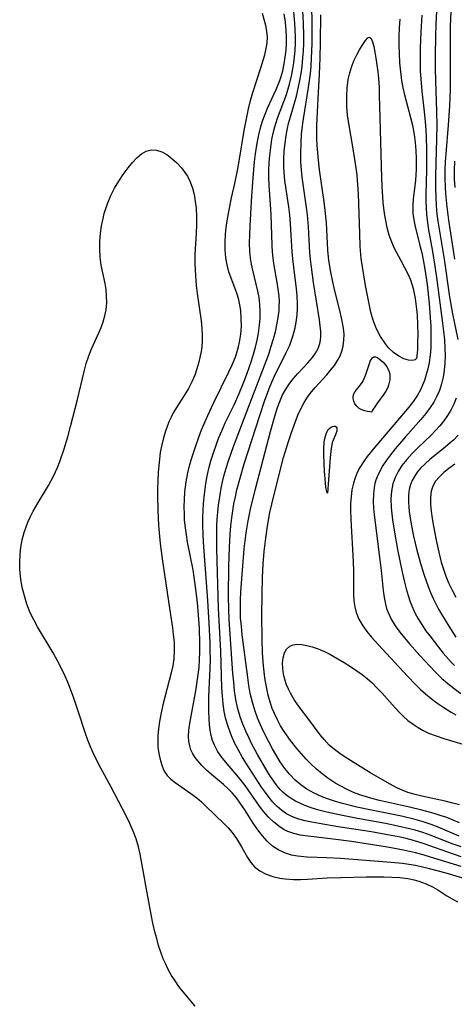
# Model space of a CAD drawing. Header units: inches. Extents: x 1073367 to 1082519, y 1569854 to 1574957.
# Tile 293 of 565: x 1080399 to 1080497, y 1571626 to 1571847. Entities that reach past the tile are written whole.
import ezdxf

# ---------------------------------------------------------------- set-up
doc = ezdxf.new("R2010")
doc.units = ezdxf.units.IN
doc.header["$MEASUREMENT"] = 0
doc.layers.add('CGG_CurvaNivelLidar_v1', color=7, linetype='Continuous', lineweight=30, true_color=0x008008)

msp = doc.modelspace()

# ---------------------------------------------------------------- linework, layer by layer
at = {"layer": 'CGG_CurvaNivelLidar_v1'}
for points in [[(1080498.6036, 1571659.1169, 74.5), (1080496.8758, 1571659.6942, 74.5), (1080490.0714, 1571662.125, 74.5), (1080487.8691, 1571662.8027, 74.5), (1080486.2212, 1571663.2256, 74.5), (1080484.5565, 1571663.5953, 74.5), (1080482.879, 1571663.9255, 74.5), (1080478.3869, 1571664.6928, 74.5), (1080470.9118, 1571665.8579, 74.5), (1080466.6569, 1571666.5618, 74.5), (1080464.9788, 1571666.8737, 74.5), (1080463.4852, 1571667.1973, 74.5), (1080462.0393, 1571667.5958, 74.5), (1080460.626, 1571668.1227, 74.5), (1080459.2992, 1571668.7992, 74.5), (1080458.2086, 1571669.5419, 74.5), (1080457.1955, 1571670.4033, 74.5), (1080456.2529, 1571671.3643, 74.5), (1080455.3686, 1571672.4155, 74.5), (1080454.5327, 1571673.5308, 74.5), (1080453.696, 1571674.7397, 74.5), (1080450.291, 1571680.0228, 74.5), (1080449.4266, 1571681.4286, 74.5), (1080448.4123, 1571683.1887, 74.5), (1080447.7057, 1571684.5629, 74.5), (1080446.9108, 1571686.3346, 74.5), (1080446.2251, 1571688.1502, 74.5), (1080445.6703, 1571690.0088, 74.5), (1080445.2987, 1571691.7324, 74.5), (1080445.0401, 1571693.4842, 74.5), (1080444.8756, 1571695.2519, 74.5), (1080444.7726, 1571697.0343, 74.5), (1080444.5011, 1571705.3278, 74.5), (1080443.9798, 1571715.0022, 74.5), (1080443.6031, 1571728.3404, 74.5), (1080443.5959, 1571731.8939, 74.5), (1080443.6415, 1571733.4979, 74.5), (1080443.7285, 1571735.0527, 74.5), (1080443.8572, 1571736.6035, 74.5), (1080444.0267, 1571738.1495, 74.5), (1080444.3566, 1571740.4534, 74.5), (1080444.6193, 1571741.9336, 74.5), (1080444.9263, 1571743.405, 74.5), (1080445.3031, 1571744.9454, 74.5), (1080445.7308, 1571746.4741, 74.5), (1080446.2442, 1571748.1146, 74.5), (1080447.3842, 1571751.3664, 74.5), (1080450.3994, 1571759.1832, 74.5), (1080452.6182, 1571765.0692, 74.5), (1080454.7218, 1571770.5373, 74.5), (1080455.2831, 1571772.077, 74.5), (1080455.8037, 1571773.6238, 74.5), (1080456.3745, 1571775.5533, 74.5), (1080456.7849, 1571777.1326, 74.5), (1080457.1387, 1571778.7147, 74.5), (1080457.4208, 1571780.2984, 74.5), (1080457.6119, 1571781.883, 74.5), (1080457.6791, 1571783.0366, 74.5), (1080457.6824, 1571783.8475, 74.5), (1080457.6145, 1571785.1595, 74.5), (1080457.4446, 1571786.6827, 74.5), (1080457.2083, 1571788.2053, 74.5), (1080456.4538, 1571792.4516, 74.5), (1080456.2814, 1571793.6544, 74.5), (1080456.1369, 1571795.0751, 74.5), (1080456.0428, 1571796.5059, 74.5), (1080455.8304, 1571803.4929, 74.5), (1080455.7057, 1571805.7437, 74.5), (1080455.3984, 1571810.076, 74.5), (1080455.3375, 1571811.7868, 74.5), (1080455.3383, 1571813.4974, 74.5), (1080455.4035, 1571815.1347, 74.5), (1080455.5291, 1571816.7665, 74.5), (1080455.7379, 1571818.576, 74.5), (1080456.0223, 1571820.37, 74.5), (1080456.3116, 1571821.7972, 74.5), (1080456.6625, 1571823.2066, 74.5), (1080457.2738, 1571825.1641, 74.5), (1080459.2656, 1571830.4802, 74.5), (1080459.9632, 1571832.741, 74.5), (1080460.481, 1571834.9495, 74.5), (1080460.7143, 1571836.2141, 74.5), (1080460.9221, 1571837.5747, 74.5), (1080461.0878, 1571838.9426, 74.5), (1080461.2096, 1571840.3161, 74.5), (1080461.2916, 1571841.8899, 74.5), (1080461.3105, 1571843.4668, 74.5), (1080461.2689, 1571844.9711, 74.5), (1080461.1797, 1571846.475, 74.5), (1080460.7252, 1571851.8614, 74.5)], [(1080498.6158, 1571661.3127, 74), (1080496.8174, 1571661.9708, 74), (1080491.591, 1571663.9892, 74), (1080490.0018, 1571664.5485, 74), (1080488.2549, 1571665.0824, 74), (1080486.9734, 1571665.4226, 74), (1080484.317, 1571666.0255, 74), (1080481.5687, 1571666.5607, 74), (1080475.2707, 1571667.7185, 74), (1080471.5135, 1571668.4631, 74), (1080468.3796, 1571669.1626, 74), (1080466.591, 1571669.6167, 74), (1080464.8467, 1571670.1378, 74), (1080463.6222, 1571670.5764, 74), (1080462.4375, 1571671.0731, 74), (1080461.3004, 1571671.6325, 74), (1080460.3424, 1571672.187, 74), (1080459.44, 1571672.8113, 74), (1080458.474, 1571673.6386, 74), (1080457.8741, 1571674.2504, 74), (1080457.1198, 1571675.1323, 74), (1080456.4142, 1571676.0712, 74), (1080455.665, 1571677.1826, 74), (1080454.9478, 1571678.3354, 74), (1080452.7716, 1571682.0754, 74), (1080451.4465, 1571684.5622, 74), (1080450.862, 1571685.7581, 74), (1080450.143, 1571687.3458, 74), (1080449.4847, 1571688.9566, 74), (1080448.8995, 1571690.5907, 74), (1080448.5833, 1571691.6086, 74), (1080448.3065, 1571692.637, 74), (1080447.9242, 1571694.4601, 74), (1080447.6312, 1571696.39, 74), (1080447.4109, 1571698.3395, 74), (1080447.2375, 1571700.3018, 74), (1080446.6662, 1571707.9884, 74), (1080446.3798, 1571712.43, 74), (1080446.2984, 1571714.6413, 74), (1080446.2683, 1571717.7255, 74), (1080446.3523, 1571724.5387, 74), (1080446.4713, 1571728.5987, 74), (1080446.635, 1571731.6103, 74), (1080446.7835, 1571733.4767, 74), (1080446.9837, 1571735.2827, 74), (1080447.2112, 1571736.8748, 74), (1080447.4817, 1571738.4604, 74), (1080447.7917, 1571740.039, 74), (1080448.1401, 1571741.6099, 74), (1080448.7593, 1571744.0245, 74), (1080449.8042, 1571747.4727, 74), (1080453.2907, 1571758.3201, 74), (1080454.4401, 1571761.7567, 74), (1080455.0074, 1571763.3157, 74), (1080455.5648, 1571764.7302, 74), (1080456.7756, 1571767.4827, 74), (1080458.0719, 1571770.1363, 74), (1080459.2559, 1571772.467, 74), (1080460.0139, 1571774.106, 74), (1080460.4373, 1571775.2314, 74), (1080460.8011, 1571776.3822, 74), (1080461.2338, 1571778.0383, 74), (1080461.553, 1571779.7297, 74), (1080461.6976, 1571780.9812, 74), (1080461.7714, 1571782.2468, 74), (1080461.78, 1571783.5227, 74), (1080461.7072, 1571785.1362, 74), (1080461.5622, 1571786.7573, 74), (1080460.9395, 1571791.6108, 74), (1080460.722, 1571793.5321, 74), (1080460.5889, 1571795.0945, 74), (1080460.203, 1571801.3513, 74), (1080460.0168, 1571803.4113, 74), (1080459.7894, 1571805.2122, 74), (1080459.1252, 1571809.5993, 74), (1080458.9321, 1571811.0602, 74), (1080458.7492, 1571813.0175, 74), (1080458.7007, 1571814.058, 74), (1080458.6995, 1571815.896, 74), (1080458.7941, 1571817.7326, 74), (1080458.9767, 1571819.5635, 74), (1080459.2224, 1571821.2488, 74), (1080459.5432, 1571822.9213, 74), (1080459.7755, 1571823.9234, 74), (1080460.1854, 1571825.4591, 74), (1080461.5185, 1571830.0524, 74), (1080461.9565, 1571831.8244, 74), (1080462.3259, 1571833.6142, 74), (1080462.5883, 1571835.181, 74), (1080462.8009, 1571836.7568, 74), (1080462.9964, 1571838.6635, 74), (1080463.1107, 1571840.2654, 74), (1080463.179, 1571841.8702, 74), (1080463.1989, 1571843.4765, 74), (1080463.1111, 1571846.5396, 74), (1080462.8443, 1571852.0483, 74)], [(1080498.1218, 1571663.773, 73.5), (1080493.4056, 1571665.7578, 73.5), (1080491.8146, 1571666.3652, 73.5), (1080490.0616, 1571666.9516, 73.5), (1080488.2822, 1571667.4656, 73.5), (1080485.1838, 1571668.2096, 73.5), (1080478.3895, 1571669.5803, 73.5), (1080475.1504, 1571670.2834, 73.5), (1080471.9161, 1571671.1055, 73.5), (1080470.3259, 1571671.5679, 73.5), (1080468.4983, 1571672.1656, 73.5), (1080467.2869, 1571672.6187, 73.5), (1080465.5431, 1571673.3954, 73.5), (1080463.892, 1571674.317, 73.5), (1080462.5285, 1571675.2707, 73.5), (1080461.2625, 1571676.3491, 73.5), (1080460.0537, 1571677.594, 73.5), (1080458.9523, 1571678.947, 73.5), (1080457.8976, 1571680.4724, 73.5), (1080456.9151, 1571682.0664, 73.5), (1080456.1653, 1571683.3604, 73.5), (1080455.3162, 1571684.9152, 73.5), (1080454.5074, 1571686.4978, 73.5), (1080453.7441, 1571688.1047, 73.5), (1080452.8685, 1571690.1465, 73.5), (1080452.2307, 1571691.8523, 73.5), (1080451.6868, 1571693.5872, 73.5), (1080451.3985, 1571694.7088, 73.5), (1080451.1512, 1571695.8418, 73.5), (1080450.8292, 1571697.6335, 73.5), (1080450.5629, 1571699.4402, 73.5), (1080449.3471, 1571709.0338, 73.5), (1080449.1342, 1571710.9125, 73.5), (1080448.9796, 1571712.7935, 73.5), (1080448.9099, 1571714.9475, 73.5), (1080448.9375, 1571716.8196, 73.5), (1080449.023, 1571718.6939, 73.5), (1080449.3718, 1571723.5095, 73.5), (1080449.8021, 1571728.3019, 73.5), (1080450.2368, 1571731.9205, 73.5), (1080450.677, 1571734.6007, 73.5), (1080451.2125, 1571737.2091, 73.5), (1080452.3263, 1571741.8354, 73.5), (1080455.7085, 1571754.7031, 73.5), (1080456.8196, 1571758.7066, 73.5), (1080457.2687, 1571760.1074, 73.5), (1080457.7741, 1571761.4725, 73.5), (1080458.4145, 1571762.9096, 73.5), (1080458.8425, 1571763.7228, 73.5), (1080459.8073, 1571765.251, 73.5), (1080460.8074, 1571766.5395, 73.5), (1080461.881, 1571767.7563, 73.5), (1080464.0886, 1571770.122, 73.5), (1080465.1111, 1571771.3246, 73.5), (1080465.8208, 1571772.3127, 73.5), (1080466.3936, 1571773.3426, 73.5), (1080466.7404, 1571774.2625, 73.5), (1080466.8662, 1571774.774, 73.5), (1080467.0074, 1571775.8884, 73.5), (1080467.0104, 1571777.1554, 73.5), (1080466.9013, 1571778.4676, 73.5), (1080466.7207, 1571779.8194, 73.5), (1080465.3838, 1571788.2236, 73.5), (1080464.901, 1571791.6197, 73.5), (1080464.6926, 1571793.4681, 73.5), (1080464.5754, 1571794.8526, 73.5), (1080464.2391, 1571800.708, 73.5), (1080464.0232, 1571803.3948, 73.5), (1080463.8244, 1571805.0703, 73.5), (1080462.8278, 1571811.8904, 73.5), (1080462.6484, 1571813.5519, 73.5), (1080462.535, 1571815.2678, 73.5), (1080462.4941, 1571816.9865, 73.5), (1080462.5624, 1571819.6675, 73.5), (1080462.6884, 1571821.5361, 73.5), (1080462.8842, 1571823.3985, 73.5), (1080463.111, 1571824.9788, 73.5), (1080464.2669, 1571832.0224, 73.5), (1080464.6641, 1571835.1931, 73.5), (1080464.815, 1571836.8375, 73.5), (1080464.9336, 1571838.553, 73.5), (1080465.0678, 1571841.8789, 73.5), (1080465.0734, 1571845.2169, 73.5), (1080464.9752, 1571851.6824, 73.5)], [(1080501.0201, 1571653.7204, 75.5), (1080495.2285, 1571655.4197, 75.5), (1080491.4881, 1571656.4176, 75.5), (1080489.9079, 1571656.7991, 75.5), (1080488.3189, 1571657.1339, 75.5), (1080486.8466, 1571657.3843, 75.5), (1080485.364, 1571657.5863, 75.5), (1080482.8334, 1571657.8477, 75.5), (1080471.4788, 1571658.6985, 75.5), (1080468.3872, 1571658.8605, 75.5), (1080463.9646, 1571659.033, 75.5), (1080461.7788, 1571659.2461, 75.5), (1080460.3903, 1571659.5, 75.5), (1080459.0627, 1571659.8869, 75.5), (1080457.542, 1571660.5855, 75.5), (1080456.1521, 1571661.5214, 75.5), (1080454.9795, 1571662.5914, 75.5), (1080453.9001, 1571663.8026, 75.5), (1080452.8308, 1571665.1827, 75.5), (1080451.8217, 1571666.6393, 75.5), (1080449.901, 1571669.6914, 75.5), (1080448.907, 1571671.1936, 75.5), (1080448.0132, 1571672.3941, 75.5), (1080447.0748, 1571673.4853, 75.5), (1080446.1308, 1571674.4344, 75.5), (1080445.1381, 1571675.3314, 75.5), (1080442.4504, 1571677.5793, 75.5), (1080441.3237, 1571678.5749, 75.5), (1080440.2672, 1571679.6026, 75.5), (1080439.3108, 1571680.6711, 75.5), (1080438.7163, 1571681.4563, 75.5), (1080438.2081, 1571682.2776, 75.5), (1080437.8053, 1571683.1402, 75.5), (1080437.5144, 1571684.0444, 75.5), (1080437.326, 1571685.0907, 75.5), (1080437.2616, 1571686.1736, 75.5), (1080437.3253, 1571687.5955, 75.5), (1080437.5082, 1571689.0553, 75.5), (1080438.9689, 1571696.8923, 75.5), (1080439.4463, 1571700.0554, 75.5), (1080439.6238, 1571701.6491, 75.5), (1080439.7559, 1571703.4382, 75.5), (1080439.8154, 1571705.1853, 75.5), (1080439.8199, 1571706.9433, 75.5), (1080439.7057, 1571710.4638, 75.5), (1080439.5105, 1571713.4559, 75.5), (1080439.2558, 1571716.2829, 75.5), (1080438.8474, 1571719.7558, 75.5), (1080438.2606, 1571723.6242, 75.5), (1080437.049, 1571729.8154, 75.5), (1080436.766, 1571731.4405, 75.5), (1080436.4849, 1571733.592, 75.5), (1080436.3793, 1571734.8396, 75.5), (1080436.3146, 1571736.0893, 75.5), (1080436.2887, 1571737.7669, 75.5), (1080436.3291, 1571739.4432, 75.5), (1080436.4355, 1571741.1151, 75.5), (1080436.5501, 1571742.266, 75.5), (1080436.7027, 1571743.412, 75.5), (1080437.0662, 1571745.3763, 75.5), (1080437.4604, 1571746.9864, 75.5), (1080437.9192, 1571748.5845, 75.5), (1080438.8629, 1571751.4861, 75.5), (1080439.5644, 1571753.4325, 75.5), (1080440.2038, 1571755.0665, 75.5), (1080441.5726, 1571758.2842, 75.5), (1080442.8847, 1571761.091, 75.5), (1080446.3498, 1571768.1181, 75.5), (1080447.0767, 1571769.6721, 75.5), (1080447.7281, 1571771.2429, 75.5), (1080448.0582, 1571772.1745, 75.5), (1080448.5182, 1571773.7627, 75.5), (1080448.7463, 1571774.8003, 75.5), (1080449.0103, 1571776.5735, 75.5), (1080449.1349, 1571778.3572, 75.5), (1080449.1279, 1571780.1389, 75.5), (1080448.9869, 1571781.9059, 75.5), (1080448.7928, 1571783.1665, 75.5), (1080448.5412, 1571784.2858, 75.5), (1080448.2361, 1571785.3544, 75.5), (1080447.8841, 1571786.4095, 75.5), (1080446.8342, 1571789.2055, 75.5), (1080446.346, 1571790.6144, 75.5), (1080445.9196, 1571792.1618, 75.5), (1080445.6246, 1571793.7409, 75.5), (1080445.4712, 1571795.5163, 75.5), (1080445.472, 1571797.3163, 75.5), (1080445.5768, 1571798.9498, 75.5), (1080445.7547, 1571800.5935, 75.5), (1080445.9532, 1571802.0355, 75.5), (1080446.3699, 1571804.5461, 75.5), (1080446.9123, 1571807.2319, 75.5), (1080447.641, 1571810.4766, 75.5), (1080448.2487, 1571813.3778, 75.5), (1080448.6372, 1571815.4952, 75.5), (1080449.8019, 1571822.3327, 75.5), (1080450.7803, 1571827.24, 75.5), (1080451.2092, 1571829.0988, 75.5), (1080451.7028, 1571830.9235, 75.5), (1080453.5061, 1571836.4361, 75.5), (1080454.3929, 1571839.3376, 75.5), (1080454.7528, 1571840.8088, 75.5), (1080454.9523, 1571842.0761, 75.5), (1080455.0067, 1571843.3346, 75.5), (1080454.8812, 1571844.6537, 75.5), (1080454.6159, 1571845.9752, 75.5), (1080453.9114, 1571848.6773, 75.5)], [(1080498.5851, 1571656.9048, 75), (1080491.7323, 1571659.0053, 75), (1080490.0199, 1571659.513, 75), (1080488.2961, 1571659.9741, 75), (1080485.629, 1571660.5638, 75), (1080482.0045, 1571661.2357, 75), (1080473.8928, 1571662.5188, 75), (1080469.8052, 1571663.0995, 75), (1080464.1671, 1571663.7152, 75), (1080462.3778, 1571663.991, 75), (1080460.9446, 1571664.3204, 75), (1080459.5853, 1571664.7883, 75), (1080458.7887, 1571665.1707, 75), (1080457.5396, 1571665.9676, 75), (1080456.3574, 1571666.9396, 75), (1080455.2476, 1571668.041, 75), (1080454.2035, 1571669.2451, 75), (1080453.2537, 1571670.4801, 75), (1080449.9705, 1571675.1261, 75), (1080448.852, 1571676.5864, 75), (1080447.6915, 1571677.996, 75), (1080445.5761, 1571680.4434, 75), (1080444.6305, 1571681.6427, 75), (1080443.785, 1571682.8863, 75), (1080443.081, 1571684.1931, 75), (1080442.6598, 1571685.2537, 75), (1080442.3438, 1571686.3561, 75), (1080442.1117, 1571687.5774, 75), (1080441.9644, 1571688.8313, 75), (1080441.874, 1571690.1123, 75), (1080441.8098, 1571691.7701, 75), (1080441.7963, 1571693.4547, 75), (1080441.8331, 1571695.1647, 75), (1080442.123, 1571701.4311, 75), (1080442.163, 1571703.4186, 75), (1080442.1501, 1571705.3567, 75), (1080442.0965, 1571707.2965, 75), (1080441.8903, 1571711.6216, 75), (1080441.5854, 1571716.7308, 75), (1080440.6492, 1571729.8527, 75), (1080440.5477, 1571731.6956, 75), (1080440.4956, 1571733.5237, 75), (1080440.5016, 1571735.4264, 75), (1080440.6228, 1571738.4333, 75), (1080440.7396, 1571739.9312, 75), (1080441.0411, 1571742.4275, 75), (1080441.2057, 1571743.4277, 75), (1080441.5315, 1571745.0636, 75), (1080441.9168, 1571746.6879, 75), (1080442.2941, 1571748.0918, 75), (1080442.7105, 1571749.4858, 75), (1080443.6025, 1571752.0793, 75), (1080444.0983, 1571753.3598, 75), (1080444.7863, 1571754.9993, 75), (1080445.5188, 1571756.6213, 75), (1080447.4948, 1571760.7233, 75), (1080448.638, 1571763.2177, 75), (1080449.7976, 1571766.0457, 75), (1080450.3661, 1571767.5557, 75), (1080451.4164, 1571770.5949, 75), (1080451.889, 1571772.1101, 75), (1080452.3107, 1571773.633, 75), (1080452.6751, 1571775.2198, 75), (1080452.9664, 1571776.8146, 75), (1080453.2037, 1571778.5696, 75), (1080453.3381, 1571780.1638, 75), (1080453.3801, 1571781.7528, 75), (1080453.309, 1571783.3327, 75), (1080453.1278, 1571784.7941, 75), (1080452.8587, 1571786.2463, 75), (1080451.7246, 1571790.9574, 75), (1080451.4342, 1571792.3207, 75), (1080451.2103, 1571793.6946, 75), (1080451.0666, 1571795.1908, 75), (1080451.007, 1571797.0639, 75), (1080451.0376, 1571798.9538, 75), (1080451.12, 1571800.8575, 75), (1080451.4138, 1571806.3806, 75), (1080451.7843, 1571811.7871, 75), (1080452.1025, 1571815.296, 75), (1080452.3255, 1571817.0895, 75), (1080452.7067, 1571819.5115, 75), (1080453.0836, 1571821.3957, 75), (1080453.5477, 1571823.2513, 75), (1080453.9758, 1571824.6521, 75), (1080454.4642, 1571826.0288, 75), (1080455.0093, 1571827.3793, 75), (1080456.9525, 1571831.5847, 75), (1080457.7792, 1571833.6207, 75), (1080458.0107, 1571834.3068, 75), (1080458.4357, 1571835.7969, 75), (1080458.7734, 1571837.312, 75), (1080459.0297, 1571838.8454, 75), (1080459.206, 1571840.3915, 75), (1080459.299, 1571841.9452, 75), (1080459.3042, 1571843.4321, 75), (1080459.2307, 1571844.8483, 75), (1080459.0349, 1571846.7043, 75), (1080458.7619, 1571848.5486, 75)], [(1080498.2539, 1571666.7609, 73), (1080496.824, 1571667.3568, 73), (1080495.3736, 1571667.9141, 73), (1080493.9019, 1571668.4239, 73), (1080492.5509, 1571668.84, 73), (1080489.7537, 1571669.6015, 73), (1080486.9891, 1571670.2549, 73), (1080480.2314, 1571671.758, 73), (1080478.4956, 1571672.2059, 73), (1080477.2839, 1571672.5566, 73), (1080475.8149, 1571673.038, 73), (1080474.3758, 1571673.5832, 73), (1080472.9744, 1571674.2042, 73), (1080471.6848, 1571674.8722, 73), (1080470.4291, 1571675.6038, 73), (1080468.6219, 1571676.7843, 73), (1080467.3129, 1571677.7575, 73), (1080466.0531, 1571678.7983, 73), (1080464.8449, 1571679.9016, 73), (1080463.7159, 1571681.0385, 73), (1080462.6362, 1571682.2235, 73), (1080461.6037, 1571683.4487, 73), (1080460.2213, 1571685.2318, 73), (1080458.7865, 1571687.2578, 73), (1080457.9785, 1571688.5622, 73), (1080457.2417, 1571689.9069, 73), (1080456.5798, 1571691.2889, 73), (1080456.0937, 1571692.4609, 73), (1080455.6699, 1571693.6574, 73), (1080455.1618, 1571695.4694, 73), (1080454.7682, 1571697.321, 73), (1080454.4429, 1571699.3356, 73), (1080454.1347, 1571702.0464, 73), (1080453.9303, 1571704.9354, 73), (1080453.8172, 1571707.9928, 73), (1080453.7537, 1571713.4511, 73), (1080453.8003, 1571717.9739, 73), (1080453.9171, 1571721.9541, 73), (1080454.0734, 1571724.8959, 73), (1080454.2899, 1571727.7092, 73), (1080454.6111, 1571730.7559, 73), (1080454.9964, 1571733.4546, 73), (1080455.5774, 1571736.5051, 73), (1080455.995, 1571738.3888, 73), (1080457.2637, 1571743.5772, 73), (1080458.6481, 1571748.8694, 73), (1080459.6687, 1571752.2606, 73), (1080460.4037, 1571754.5128, 73), (1080461.2971, 1571756.9663, 73), (1080461.881, 1571758.3871, 73), (1080462.5182, 1571759.7702, 73), (1080463.2923, 1571761.2265, 73), (1080464.1667, 1571762.6083, 73), (1080464.9361, 1571763.6358, 73), (1080465.7598, 1571764.6195, 73), (1080468.3342, 1571767.4389, 73), (1080469.2313, 1571768.472, 73), (1080470.0601, 1571769.5329, 73), (1080470.7887, 1571770.637, 73), (1080471.3368, 1571771.6873, 73), (1080471.7646, 1571772.7807, 73), (1080472.0603, 1571773.9123, 73), (1080472.225, 1571775.2262, 73), (1080472.234, 1571776.5724, 73), (1080472.1133, 1571777.9413, 73), (1080471.9296, 1571779.0964, 73), (1080471.6914, 1571780.2621, 73), (1080471.3088, 1571781.8828, 73), (1080470.0374, 1571786.8987, 73), (1080469.6214, 1571788.6919, 73), (1080469.2553, 1571790.4983, 73), (1080468.8534, 1571793.1099, 73), (1080468.62, 1571795.496, 73), (1080468.2683, 1571801.6218, 73), (1080468.0917, 1571803.7334, 73), (1080467.7687, 1571806.2945, 73), (1080466.6977, 1571813.5414, 73), (1080466.4595, 1571815.6955, 73), (1080466.2011, 1571819.0129, 73), (1080466.1329, 1571820.673, 73), (1080466.1359, 1571823.4518, 73), (1080466.4245, 1571829.5265, 73), (1080466.7421, 1571834.9962, 73), (1080466.888, 1571838.6028, 73), (1080466.968, 1571842.2101, 73), (1080467.0142, 1571848.3284, 73)], [(1080489.7661, 1571848.2834, 73.5), (1080489.5074, 1571844.4742, 73.5), (1080489.3816, 1571840.8374, 73.5), (1080489.3615, 1571837.4538, 73.5), (1080489.3998, 1571835.765, 73.5), (1080489.5624, 1571832.9982, 73.5), (1080489.7427, 1571831.2097, 73.5), (1080490.3769, 1571825.852, 73.5), (1080490.5726, 1571823.4668, 73.5), (1080490.6883, 1571821.1635, 73.5), (1080490.7903, 1571817.8263, 73.5), (1080490.8091, 1571816.1568, 73.5), (1080490.7891, 1571813.5108, 73.5), (1080490.6637, 1571807.9832, 73.5), (1080490.6568, 1571806.4501, 73.5), (1080490.6971, 1571804.9203, 73.5), (1080490.7883, 1571803.5609, 73.5), (1080491.018, 1571801.5911, 73.5), (1080491.2646, 1571800.022, 73.5), (1080492.1604, 1571795.1469, 73.5), (1080492.7017, 1571791.8836, 73.5), (1080493.1322, 1571788.8315, 73.5), (1080494.4123, 1571779.0795, 73.5), (1080494.6442, 1571777.2476, 73.5), (1080494.8385, 1571775.3335, 73.5), (1080494.953, 1571773.4252, 73.5), (1080494.9669, 1571771.7555, 73.5), (1080494.9007, 1571770.0979, 73.5), (1080494.7574, 1571768.4915, 73.5), (1080494.5181, 1571766.9102, 73.5), (1080494.1705, 1571765.4054, 73.5), (1080493.6939, 1571763.9427, 73.5), (1080493.1156, 1571762.6096, 73.5), (1080492.4247, 1571761.3222, 73.5), (1080491.635, 1571760.0804, 73.5), (1080490.6344, 1571758.7235, 73.5), (1080489.5536, 1571757.4089, 73.5), (1080486.0585, 1571753.4801, 73.5), (1080483.7543, 1571750.8139, 73.5), (1080482.6681, 1571749.4553, 73.5), (1080481.7935, 1571748.2608, 73.5), (1080480.9923, 1571747.0424, 73.5), (1080480.2823, 1571745.798, 73.5), (1080479.6862, 1571744.5241, 73.5), (1080479.3933, 1571743.7357, 73.5), (1080479.187, 1571743.0283, 73.5), (1080479.0041, 1571742.1519, 73.5), (1080478.8416, 1571740.5927, 73.5), (1080478.8283, 1571738.9936, 73.5), (1080478.9064, 1571737.5023, 73.5), (1080479.0441, 1571735.9894, 73.5), (1080480.3283, 1571725.8713, 73.5), (1080480.6023, 1571723.474, 73.5), (1080481.0564, 1571718.9949, 73.5), (1080481.2688, 1571717.4147, 73.5), (1080481.5738, 1571715.8739, 73.5), (1080481.8282, 1571714.9532, 73.5), (1080482.1441, 1571714.0556, 73.5), (1080482.8679, 1571712.5176, 73.5), (1080483.7595, 1571711.0455, 73.5), (1080484.7757, 1571709.6227, 73.5), (1080485.835, 1571708.2926, 73.5), (1080486.9505, 1571706.9827, 73.5), (1080489.2697, 1571704.3773, 73.5), (1080491.5088, 1571701.9444, 73.5), (1080492.8285, 1571700.5926, 73.5), (1080494.1945, 1571699.2888, 73.5), (1080495.589, 1571698.0734, 73.5), (1080497.0332, 1571696.9161, 73.5), (1080498.5194, 1571695.8127, 73.5)], [(1080493.0389, 1571849.091, 74), (1080492.8803, 1571846.3478, 74), (1080492.7943, 1571843.5, 74), (1080492.7401, 1571839.2152, 74), (1080492.7462, 1571836.3279, 74), (1080492.7993, 1571833.521, 74), (1080493.0655, 1571826.6657, 74), (1080493.1128, 1571823.502, 74), (1080493.0607, 1571820.4554, 74), (1080492.8957, 1571815.0335, 74), (1080492.8392, 1571812.0704, 74), (1080492.8411, 1571809.2222, 74), (1080492.8746, 1571807.5046, 74), (1080492.9713, 1571805.5261, 74), (1080493.1435, 1571803.5533, 74), (1080493.3414, 1571801.9705, 74), (1080493.8401, 1571798.8122, 74), (1080494.7588, 1571793.4226, 74), (1080496.002, 1571784.9575, 74), (1080496.6644, 1571781.1265, 74), (1080497.8099, 1571775.3964, 74)], [(1080496.2373, 1571849.0778, 74.5), (1080496.151, 1571845.7658, 74.5), (1080496.1396, 1571835.7152, 74.5), (1080496.0847, 1571831.4747, 74.5), (1080495.9384, 1571827.9026, 74.5), (1080495.6806, 1571823.5257, 74.5), (1080495.1204, 1571817.1207, 74.5), (1080495.001, 1571815.3035, 74.5), (1080494.9332, 1571813.4843, 74.5), (1080494.9262, 1571811.5486, 74.5), (1080494.988, 1571809.614, 74.5), (1080495.0747, 1571808.2196, 74.5), (1080495.3458, 1571805.1779, 74.5), (1080495.712, 1571802.2186, 74.5), (1080497.0801, 1571793.4451, 74.5)], [(1080484.7951, 1571847.3789, 73), (1080484.6446, 1571845.4367, 73), (1080484.5693, 1571843.4839, 73), (1080484.5638, 1571841.5695, 73), (1080484.6137, 1571839.6538, 73), (1080484.7253, 1571837.5786, 73), (1080484.8373, 1571836.2546, 73), (1080485.1715, 1571833.622, 73), (1080485.4611, 1571832.0013, 73), (1080485.8146, 1571830.3957, 73), (1080487.2036, 1571825.2967, 73), (1080487.6217, 1571823.5922, 73), (1080488.0229, 1571821.4491, 73), (1080488.259, 1571819.6589, 73), (1080488.4165, 1571817.8622, 73), (1080488.4978, 1571816.065, 73), (1080488.4796, 1571813.5983, 73), (1080488.3136, 1571811.1945, 73), (1080487.8165, 1571806.9001, 73), (1080487.7228, 1571805.6429, 73), (1080487.7061, 1571804.6497, 73), (1080487.7503, 1571803.66, 73), (1080487.9948, 1571801.8793, 73), (1080488.2373, 1571800.7761, 73), (1080489.3324, 1571796.5154, 73), (1080489.7174, 1571794.8984, 73), (1080490.0529, 1571793.3166, 73), (1080490.4276, 1571791.2286, 73), (1080490.9245, 1571787.7557, 73), (1080491.3947, 1571783.4623, 73), (1080491.6503, 1571780.2875, 73), (1080491.7435, 1571778.4504, 73), (1080491.7946, 1571776.6197, 73), (1080491.802, 1571775.0531, 73), (1080491.7549, 1571773.4967, 73), (1080491.618, 1571771.8348, 73), (1080491.3833, 1571770.194, 73), (1080491.1028, 1571768.8243, 73), (1080490.7487, 1571767.4791, 73), (1080490.3208, 1571766.1633, 73), (1080489.9152, 1571765.1197, 73), (1080489.4488, 1571764.105, 73), (1080488.7595, 1571762.8683, 73), (1080487.8542, 1571761.5282, 73), (1080486.7864, 1571760.1616, 73), (1080483.4162, 1571756.2218, 73), (1080479.1643, 1571751.1508, 73), (1080477.4751, 1571749.06, 73), (1080476.5943, 1571747.8636, 73), (1080475.8051, 1571746.6263, 73), (1080475.212, 1571745.4888, 73), (1080474.7203, 1571744.3075, 73), (1080474.3341, 1571743.0869, 73), (1080474.0104, 1571741.5652, 73), (1080473.8161, 1571740.003, 73), (1080473.7218, 1571738.4106, 73), (1080473.704, 1571736.7658, 73), (1080473.8148, 1571733.4801, 73), (1080474.2373, 1571726.9124, 73), (1080474.3193, 1571725.2074, 73), (1080474.3602, 1571723.5119, 73), (1080474.347, 1571719.6297, 73), (1080474.3787, 1571718.0306, 73), (1080474.4754, 1571716.6573, 73), (1080474.6676, 1571715.3186, 73), (1080474.9884, 1571714.0241, 73), (1080475.6055, 1571712.4844, 73), (1080476.4372, 1571711.0291, 73), (1080477.3694, 1571709.7457, 73), (1080478.4058, 1571708.5004, 73), (1080480.8046, 1571705.8502, 73), (1080486.5141, 1571699.7034, 73), (1080488.3849, 1571697.7826, 73), (1080489.4733, 1571696.7265, 73), (1080490.5942, 1571695.7103, 73), (1080491.8243, 1571694.6943, 73), (1080493.0979, 1571693.7341, 73), (1080494.6969, 1571692.6376, 73), (1080496.3514, 1571691.6271, 73), (1080497.4244, 1571691.0386, 73)], [(1080438.772, 1571625.55, 76), (1080436.0232, 1571628.784, 76), (1080435.086, 1571629.9861, 76), (1080434.2285, 1571631.1975, 76), (1080433.432, 1571632.4504, 76), (1080432.7026, 1571633.7442, 76), (1080432.1079, 1571634.9472, 76), (1080431.5734, 1571636.1811, 76), (1080431.0186, 1571637.6669, 76), (1080430.529, 1571639.1827, 76), (1080430.0901, 1571640.721, 76), (1080429.6904, 1571642.2758, 76), (1080429.2462, 1571644.1902, 76), (1080428.8356, 1571646.1388, 76), (1080427.9068, 1571650.9991, 76), (1080426.9896, 1571656.3909, 76), (1080426.3541, 1571659.711, 76), (1080425.9649, 1571661.3422, 76), (1080425.4354, 1571663.1379, 76), (1080424.7809, 1571664.888, 76), (1080424.026, 1571666.6037, 76), (1080423.2043, 1571668.2974, 76), (1080419.7499, 1571674.9004, 76), (1080417.0931, 1571679.8529, 76), (1080415.7893, 1571682.4916, 76), (1080415.209, 1571683.8009, 76), (1080414.6092, 1571685.3053, 76), (1080414.0597, 1571686.8307, 76), (1080412.4532, 1571691.8613, 76), (1080411.4633, 1571694.7914, 76), (1080410.2365, 1571697.9511, 76), (1080409.4866, 1571699.6901, 76), (1080408.6859, 1571701.4057, 76), (1080407.7887, 1571703.1636, 76), (1080406.772, 1571704.9753, 76), (1080403.264, 1571710.8162, 76), (1080402.4117, 1571712.3675, 76), (1080401.6491, 1571713.9523, 76), (1080401.252, 1571714.9165, 76), (1080400.8938, 1571715.8954, 76), (1080400.3161, 1571717.7412, 76), (1080399.8489, 1571719.6166, 76), (1080399.5017, 1571721.5131, 76), (1080399.2817, 1571723.6698, 76), (1080399.2569, 1571725.3601, 76), (1080399.3499, 1571727.0486, 76), (1080399.5501, 1571728.728, 76), (1080399.855, 1571730.3903, 76), (1080400.27, 1571732.0265, 76), (1080400.608, 1571733.0789, 76), (1080401.1026, 1571734.3472, 76), (1080401.6711, 1571735.5914, 76), (1080402.2971, 1571736.8159, 76), (1080403.3187, 1571738.6278, 76), (1080405.721, 1571742.5908, 76), (1080406.8469, 1571744.6589, 76), (1080407.7346, 1571746.5972, 76), (1080408.2833, 1571747.9826, 76), (1080409.253, 1571750.813, 76), (1080410.0705, 1571753.5358, 76), (1080410.7157, 1571755.8588, 76), (1080412.2625, 1571761.8882, 76), (1080413.7628, 1571768.1885, 76), (1080414.2497, 1571769.9992, 76), (1080414.7129, 1571771.4754, 76), (1080415.2453, 1571772.9116, 76), (1080415.8465, 1571774.2868, 76), (1080417.0598, 1571776.8533, 76), (1080417.5918, 1571778.0834, 76), (1080418.0653, 1571779.3842, 76), (1080418.4431, 1571780.7106, 76), (1080418.7101, 1571782.0589, 76), (1080418.8588, 1571783.6511, 76), (1080418.8292, 1571785.2153, 76), (1080418.6834, 1571786.6069, 76), (1080418.4573, 1571788.0006, 76), (1080417.6272, 1571792.1144, 76), (1080417.3867, 1571793.893, 76), (1080417.2961, 1571795.7592, 76), (1080417.3295, 1571797.4669, 76), (1080417.4599, 1571799.1836, 76), (1080417.6865, 1571800.8993, 76), (1080418.0155, 1571802.6034, 76), (1080418.2832, 1571803.6755, 76), (1080418.4959, 1571804.4081, 76), (1080419.0757, 1571806.0669, 76), (1080419.7992, 1571807.7502, 76), (1080420.6233, 1571809.3785, 76), (1080421.5332, 1571810.9398, 76), (1080422.565, 1571812.4912, 76), (1080423.6366, 1571813.9493, 76), (1080424.6132, 1571815.1705, 76), (1080425.6192, 1571816.2532, 76), (1080426.661, 1571817.1222, 76), (1080427.7519, 1571817.7421, 76), (1080428.8827, 1571818.0444, 76), (1080430.0435, 1571817.9736, 76), (1080431.2146, 1571817.5849, 76), (1080432.3733, 1571816.9462, 76), (1080433.52, 1571816.0922, 76), (1080434.6163, 1571815.0841, 76), (1080435.6455, 1571813.962, 76), (1080436.6585, 1571812.6273, 76), (1080436.9958, 1571812.0853, 76), (1080437.6307, 1571810.7947, 76), (1080438.1252, 1571809.4058, 76), (1080438.4998, 1571807.9436, 76), (1080438.7682, 1571806.4284, 76), (1080438.9382, 1571804.876, 76), (1080439.0209, 1571803.0406, 76), (1080439.0127, 1571801.189, 76), (1080438.9455, 1571799.3324, 76), (1080438.665, 1571794.4987, 76), (1080438.6369, 1571793.5694, 76), (1080438.6408, 1571792.5252, 76), (1080438.7122, 1571790.9414, 76), (1080439.0063, 1571787.5555, 76), (1080439.2055, 1571785.7573, 76), (1080440.0637, 1571779.5583, 76), (1080440.2399, 1571777.9115, 76), (1080440.3321, 1571776.2743, 76), (1080440.3213, 1571774.9826, 76), (1080440.2235, 1571773.7028, 76), (1080440.0824, 1571772.7132, 76), (1080439.8953, 1571771.7307, 76), (1080439.5498, 1571770.2629, 76), (1080439.1328, 1571768.8125, 76), (1080438.6431, 1571767.3883, 76), (1080438.0751, 1571766.0004, 76), (1080437.2786, 1571764.4044, 76), (1080436.2972, 1571762.7888, 76), (1080434.5535, 1571760.1296, 76), (1080433.7516, 1571758.7577, 76), (1080433.3214, 1571757.9029, 76), (1080432.9256, 1571757.026, 76), (1080432.428, 1571755.7988, 76), (1080431.9807, 1571754.5418, 76), (1080431.5886, 1571753.2578, 76), (1080431.1392, 1571751.3948, 76), (1080430.8839, 1571749.9533, 76), (1080430.6891, 1571748.4931, 76), (1080430.4247, 1571745.5335, 76), (1080430.3117, 1571743.5126, 76), (1080430.2641, 1571741.8572, 76), (1080430.2548, 1571740.2475, 76), (1080430.3254, 1571737.02, 76), (1080430.5187, 1571733.5451, 76), (1080430.8879, 1571729.5405, 76), (1080431.296, 1571726.1127, 76), (1080432.4319, 1571718.5228, 76), (1080433.2261, 1571713.4982, 76), (1080433.6515, 1571710.5435, 76), (1080433.8292, 1571709.0787, 76), (1080433.9919, 1571707.3314, 76), (1080434.0558, 1571705.473, 76), (1080433.9544, 1571703.6335, 76), (1080433.7013, 1571702.0348, 76), (1080433.3382, 1571700.4422, 76), (1080431.4747, 1571693.2812, 76), (1080430.9888, 1571691.0981, 76), (1080430.7028, 1571689.4983, 76), (1080430.488, 1571687.9068, 76), (1080430.3551, 1571686.3331, 76), (1080430.3208, 1571684.7884, 76), (1080430.3713, 1571683.6918, 76), (1080430.471, 1571682.7942, 76), (1080430.6172, 1571681.9173, 76), (1080430.908, 1571680.6621, 76), (1080431.2975, 1571679.475, 76), (1080431.8057, 1571678.3777, 76), (1080432.4589, 1571677.3964, 76), (1080433.2878, 1571676.5357, 76), (1080434.2489, 1571675.7725, 76), (1080437.8058, 1571673.3723, 76), (1080439.1304, 1571672.357, 76), (1080440.1681, 1571671.4546, 76), (1080441.1673, 1571670.5069, 76), (1080443.2528, 1571668.4299, 76), (1080445.1923, 1571666.5987, 76), (1080446.1669, 1571665.614, 76), (1080447.0778, 1571664.5748, 76), (1080448.0576, 1571663.238, 76), (1080449.2011, 1571661.3801, 76), (1080450.5507, 1571658.969, 76), (1080451.2772, 1571657.8614, 76), (1080452.1175, 1571656.8812, 76), (1080453.3078, 1571655.9434, 76), (1080454.683, 1571655.2138, 76), (1080456.1931, 1571654.665, 76), (1080457.7984, 1571654.2838, 76), (1080458.9928, 1571654.1183, 76), (1080460.9037, 1571654.0247, 76), (1080462.4511, 1571654.0386, 76), (1080464.0324, 1571654.1006, 76), (1080468.4306, 1571654.347, 76), (1080471.5092, 1571654.473, 76), (1080477.2915, 1571654.5986, 76), (1080481.2163, 1571654.5873, 76), (1080483.0301, 1571654.536, 76), (1080484.8153, 1571654.42, 76), (1080486.562, 1571654.2059, 76), (1080488.0343, 1571653.9123, 76), (1080489.0729, 1571653.6274, 76), (1080490.7337, 1571653.03, 76), (1080492.3006, 1571652.2775, 76), (1080493.3473, 1571651.6531, 76), (1080495.4031, 1571650.3161, 76), (1080496.5646, 1571649.6257, 76), (1080497.774, 1571648.9846, 76)], [(1080497.1109, 1571815.4421, 75), (1080497.0028, 1571813.479, 75), (1080497.0176, 1571811.3888, 75), (1080497.1357, 1571809.5727, 75)], [(1080497.4828, 1571762.1803, 74), (1080496.9448, 1571760.8333, 74), (1080496.2961, 1571759.5289, 74), (1080495.5468, 1571758.2707, 74), (1080494.7016, 1571757.0645, 74), (1080493.8005, 1571755.9558, 74), (1080492.8313, 1571754.893, 74), (1080491.8119, 1571753.8679, 74), (1080488.8202, 1571751.0532, 74), (1080487.5479, 1571749.7672, 74), (1080486.3576, 1571748.4336, 74), (1080485.2792, 1571747.0467, 74), (1080484.4329, 1571745.7439, 74), (1080483.7357, 1571744.3887, 74), (1080483.2237, 1571742.9764, 74), (1080482.8982, 1571741.2961, 74), (1080482.7945, 1571739.5527, 74), (1080482.8627, 1571737.5944, 74), (1080482.9887, 1571736.2278, 74), (1080483.1603, 1571734.8464, 74), (1080483.5788, 1571732.1138, 74), (1080484.2783, 1571728.2111, 74), (1080485.2194, 1571723.4844, 74), (1080485.819, 1571720.8011, 74), (1080486.211, 1571719.3146, 74), (1080486.6531, 1571717.8497, 74), (1080487.1506, 1571716.4116, 74), (1080487.7122, 1571715.0068, 74), (1080488.2026, 1571713.943, 74), (1080488.9335, 1571712.5901, 74), (1080489.7381, 1571711.2864, 74), (1080490.6018, 1571710.0108, 74), (1080491.5088, 1571708.756, 74), (1080493.4812, 1571706.1964, 74), (1080494.5448, 1571704.8973, 74), (1080496.3475, 1571702.8669, 74), (1080497.0693, 1571702.1235, 74)], [(1080497.9033, 1571753.8571, 74.5), (1080496.8598, 1571752.7843, 74.5), (1080496.157, 1571752.1417, 74.5), (1080495.0176, 1571751.1779, 74.5), (1080491.5447, 1571748.391, 74.5), (1080490.4686, 1571747.4429, 74.5), (1080489.4769, 1571746.4478, 74.5), (1080488.7295, 1571745.5563, 74.5), (1080488.082, 1571744.6152, 74.5), (1080487.598, 1571743.7234, 74.5), (1080487.2219, 1571742.7902, 74.5), (1080486.9297, 1571741.6474, 74.5), (1080486.7752, 1571740.4581, 74.5), (1080486.7342, 1571739.0361, 74.5), (1080486.8085, 1571737.5756, 74.5), (1080486.9705, 1571736.0858, 74.5), (1080487.3924, 1571733.4824, 74.5), (1080487.8569, 1571731.2094, 74.5), (1080488.6237, 1571728.0195, 74.5), (1080489.5111, 1571724.8109, 74.5), (1080490.2711, 1571722.3885, 74.5), (1080491.1823, 1571719.8344, 74.5), (1080491.7172, 1571718.486, 74.5), (1080492.296, 1571717.1585, 74.5), (1080492.8776, 1571715.9544, 74.5), (1080493.5004, 1571714.7712, 74.5), (1080494.1595, 1571713.6078, 74.5), (1080495.8114, 1571710.9413, 74.5), (1080497.4255, 1571708.4773, 74.5)], [(1080497.1436, 1571747.3642, 75), (1080495.847, 1571746.4123, 75), (1080494.7095, 1571745.4943, 75), (1080493.6889, 1571744.5335, 75), (1080492.833, 1571743.5091, 75), (1080492.1986, 1571742.3968, 75), (1080491.846, 1571741.257, 75), (1080491.6868, 1571739.8521, 75), (1080491.716, 1571738.3624, 75), (1080491.8666, 1571736.8035, 75), (1080492.0952, 1571735.1319, 75), (1080492.3723, 1571733.4152, 75), (1080492.9579, 1571730.2541, 75), (1080493.6965, 1571726.8974, 75), (1080494.1099, 1571725.3189, 75), (1080494.5844, 1571723.757, 75), (1080495.1401, 1571722.206, 75), (1080495.7725, 1571720.6833, 75), (1080496.5355, 1571719.0721, 75), (1080497.3591, 1571717.4877, 75)], [(1080498.2168, 1571670.7596, 72.5), (1080496.7136, 1571671.1843, 72.5), (1080494.9882, 1571671.5944, 72.5), (1080489.7671, 1571672.7055, 72.5), (1080487.9424, 1571673.1859, 72.5), (1080486.6294, 1571673.5952, 72.5), (1080485.3492, 1571674.0647, 72.5), (1080484.1111, 1571674.6082, 72.5), (1080482.602, 1571675.4113, 72.5), (1080478.3007, 1571677.9383, 72.5), (1080472.4913, 1571681.5238, 72.5), (1080471.2637, 1571682.3424, 72.5), (1080470.0867, 1571683.2152, 72.5), (1080468.9227, 1571684.2225, 72.5), (1080467.7603, 1571685.4384, 72.5), (1080466.8536, 1571686.5418, 72.5), (1080464.3003, 1571689.9989, 72.5), (1080462.1196, 1571692.8388, 72.5), (1080461.122, 1571694.2782, 72.5), (1080460.2007, 1571695.8743, 72.5), (1080459.7296, 1571696.8, 72.5), (1080459.3155, 1571697.7381, 72.5), (1080458.8961, 1571698.9746, 72.5), (1080458.6054, 1571700.2234, 72.5), (1080458.4412, 1571701.4583, 72.5), (1080458.4085, 1571702.6512, 72.5), (1080458.446, 1571703.2333, 72.5), (1080458.5337, 1571703.8533, 72.5), (1080458.839, 1571704.9249, 72.5), (1080459.3296, 1571705.8122, 72.5), (1080460.0176, 1571706.4513, 72.5), (1080460.8005, 1571706.7675, 72.5), (1080461.7194, 1571706.878, 72.5), (1080462.7429, 1571706.8234, 72.5), (1080463.8767, 1571706.6283, 72.5), (1080465.0669, 1571706.3134, 72.5), (1080466.4367, 1571705.8359, 72.5), (1080467.8211, 1571705.2399, 72.5), (1080469.0469, 1571704.6257, 72.5), (1080470.8534, 1571703.6397, 72.5), (1080472.2994, 1571702.7788, 72.5), (1080473.7287, 1571701.8691, 72.5), (1080475.1335, 1571700.9229, 72.5), (1080476.3005, 1571700.0902, 72.5), (1080477.4239, 1571699.2078, 72.5), (1080478.5661, 1571698.181, 72.5), (1080479.6557, 1571697.0891, 72.5), (1080480.7124, 1571695.9575, 72.5), (1080483.7393, 1571692.5798, 72.5), (1080484.6268, 1571691.6256, 72.5), (1080485.5481, 1571690.7148, 72.5), (1080486.6245, 1571689.7792, 72.5), (1080487.7602, 1571688.9206, 72.5), (1080488.9494, 1571688.1404, 72.5), (1080490.0806, 1571687.4994, 72.5), (1080491.2515, 1571686.9326, 72.5), (1080492.9467, 1571686.265, 72.5), (1080494.6928, 1571685.6957, 72.5), (1080501.2274, 1571683.7615, 72.5)]]:
    msp.add_polyline3d(points, dxfattribs=at)
for points in [[(1080488.5, 1571771.0085, 72.5), (1080488.2286, 1571770.7827, 72.5), (1080487.605, 1571770.6686, 72.5), (1080486.7147, 1571770.7368, 72.5), (1080485.6845, 1571771.0516, 72.5), (1080484.5577, 1571771.6313, 72.5), (1080483.3992, 1571772.4669, 72.5), (1080482.2727, 1571773.5393, 72.5), (1080481.5358, 1571774.4157, 72.5), (1080480.4205, 1571776.0795, 72.5), (1080479.4932, 1571777.9011, 72.5), (1080478.7915, 1571779.7404, 72.5), (1080478.2815, 1571781.5509, 72.5), (1080477.0881, 1571787.4955, 72.5), (1080476.4339, 1571791.24, 72.5), (1080476.1279, 1571793.5597, 72.5), (1080475.9056, 1571796.2895, 72.5), (1080475.7628, 1571799.2351, 72.5), (1080475.461, 1571808.1524, 72.5), (1080475.2845, 1571811.2026, 72.5), (1080475.1619, 1571812.4187, 72.5), (1080474.8218, 1571814.9611, 72.5), (1080474.2201, 1571818.688, 72.5), (1080473.2841, 1571823.9587, 72.5), (1080473.0362, 1571825.8379, 72.5), (1080472.8841, 1571827.719, 72.5), (1080472.8464, 1571828.8736, 72.5), (1080472.8499, 1571830.0226, 72.5), (1080472.9497, 1571831.9436, 72.5), (1080473.1967, 1571833.8183, 72.5), (1080473.5402, 1571835.3327, 72.5), (1080473.9926, 1571836.7841, 72.5), (1080474.5326, 1571838.1554, 72.5), (1080475.1077, 1571839.366, 72.5), (1080475.7102, 1571840.4709, 72.5), (1080476.3048, 1571841.4506, 72.5), (1080477.0839, 1571842.5935, 72.5), (1080477.61, 1571843.2048, 72.5), (1080477.9912, 1571843.3548, 72.5), (1080478.33, 1571843.0192, 72.5), (1080478.6327, 1571842.2625, 72.5), (1080478.914, 1571841.2221, 72.5), (1080479.1741, 1571840.0048, 72.5), (1080479.4177, 1571838.6327, 72.5), (1080479.6385, 1571837.1464, 72.5), (1080479.8283, 1571835.5769, 72.5), (1080479.9745, 1571834.0169, 72.5), (1080480.1094, 1571831.9929, 72.5), (1080480.1729, 1571830.3339, 72.5), (1080480.2788, 1571825.2922, 72.5), (1080480.4617, 1571819.7276, 72.5), (1080480.6376, 1571811.7509, 72.5), (1080480.7116, 1571809.8676, 72.5), (1080480.9824, 1571806.1418, 72.5), (1080481.2636, 1571803.6963, 72.5), (1080481.5452, 1571802.0949, 72.5), (1080481.8977, 1571800.5267, 72.5), (1080482.3389, 1571798.9117, 72.5), (1080482.8853, 1571797.3601, 72.5), (1080483.5512, 1571795.9167, 72.5), (1080485.0534, 1571793.1392, 72.5), (1080486.6489, 1571790.006, 72.5), (1080487.178, 1571788.8113, 72.5), (1080487.7824, 1571786.8531, 72.5), (1080488.2382, 1571784.6114, 72.5), (1080488.5548, 1571782.2078, 72.5), (1080488.6668, 1571780.9524, 72.5), (1080488.7903, 1571778.7049, 72.5), (1080488.8289, 1571776.5745, 72.5), (1080488.8036, 1571774.6581, 72.5), (1080488.7345, 1571773.0516, 72.5), (1080488.6419, 1571771.8508, 72.5), (1080488.5896, 1571771.4039, 72.5)], [(1080478.5, 1571759.0792, 72.5), (1080478.0156, 1571759.0955, 72.5), (1080477.5013, 1571759.1788, 72.5), (1080476.8901, 1571759.3306, 72.5), (1080476.2452, 1571759.5669, 72.5), (1080475.631, 1571759.9052, 72.5), (1080475.0988, 1571760.3635, 72.5), (1080474.6867, 1571760.9111, 72.5), (1080474.4103, 1571761.5059, 72.5), (1080474.2827, 1571762.1026, 72.5), (1080474.3145, 1571762.6571, 72.5), (1080474.4698, 1571763.174, 72.5), (1080474.7484, 1571763.6819, 72.5), (1080475.9111, 1571765.1584, 72.5), (1080476.2852, 1571765.6953, 72.5), (1080476.5987, 1571766.2645, 72.5), (1080477.108, 1571767.4948, 72.5), (1080477.94, 1571769.9561, 72.5), (1080478.1556, 1571770.4853, 72.5), (1080478.3904, 1571770.9377, 72.5), (1080478.6541, 1571771.2813, 72.5), (1080478.9588, 1571771.4743, 72.5), (1080479.3254, 1571771.4806, 72.5), (1080479.7328, 1571771.3257, 72.5), (1080480.1655, 1571771.0518, 72.5), (1080480.6088, 1571770.6903, 72.5), (1080481.0487, 1571770.2639, 72.5), (1080481.4698, 1571769.788, 72.5), (1080481.8539, 1571769.2723, 72.5), (1080482.1786, 1571768.7216, 72.5), (1080482.4147, 1571768.1362, 72.5), (1080482.5324, 1571767.5534, 72.5), (1080482.5608, 1571766.9484, 72.5), (1080482.5163, 1571766.3312, 72.5), (1080482.4096, 1571765.7109, 72.5), (1080482.2456, 1571765.0963, 72.5), (1080481.9905, 1571764.4454, 72.5), (1080481.6219, 1571763.7487, 72.5), (1080481.1881, 1571763.0871, 72.5), (1080479.7387, 1571761.1444, 72.5), (1080479.299, 1571760.5078, 72.5), (1080478.6745, 1571759.4943, 72.5), (1080478.5205, 1571759.1934, 72.5)], [(1080468.5, 1571740.812, 72.5), (1080468.4371, 1571740.9169, 72.5), (1080468.3384, 1571741.2418, 72.5), (1080468.1702, 1571742.1531, 72.5), (1080468.0614, 1571743.2047, 72.5), (1080467.8724, 1571745.8059, 72.5), (1080467.7841, 1571747.4391, 72.5), (1080467.7207, 1571749.4967, 72.5), (1080467.7204, 1571750.8512, 72.5), (1080467.7932, 1571752.1769, 72.5), (1080467.8749, 1571752.8177, 72.5), (1080468.0495, 1571753.6316, 72.5), (1080468.2163, 1571754.1525, 72.5), (1080468.4385, 1571754.6675, 72.5), (1080468.7038, 1571755.1167, 72.5), (1080469.0146, 1571755.4776, 72.5), (1080469.3345, 1571755.7101, 72.5), (1080469.6686, 1571755.8544, 72.5), (1080469.9902, 1571755.9135, 72.5), (1080470.2718, 1571755.8841, 72.5), (1080470.4834, 1571755.757, 72.5), (1080470.6022, 1571755.5195, 72.5), (1080470.6334, 1571755.1963, 72.5), (1080470.5923, 1571754.814, 72.5), (1080470.49, 1571754.395, 72.5), (1080470.3337, 1571753.9582, 72.5), (1080469.7741, 1571752.7259, 72.5), (1080469.5811, 1571752.1445, 72.5), (1080469.3133, 1571750.8777, 72.5), (1080469.0888, 1571748.842, 72.5), (1080468.7706, 1571743.8349, 72.5)]]:
    msp.add_polyline3d(points, close=True, dxfattribs=at)

doc.saveas('drawing.dxf')
